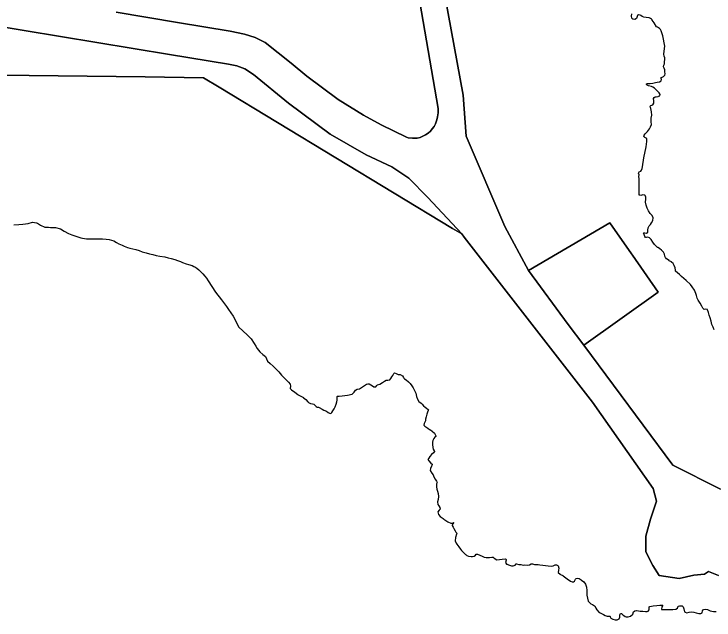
# Model space of a CAD drawing. Extents: x 598968 to 613553, y 4409678 to 4430833.
# Drawn here: x 602280.1 to 602505.4, y 4409809.5 to 4410004.4 of the extents above; entities that cross this region are included whole.
import ezdxf

# ---------------------------------------------------------------- set-up
doc = ezdxf.new("R2010")
doc.units = 0
doc.layers.add('1', color=7, linetype='Continuous')
doc.layers.add('ZONA 4. CASES UNIFAMILIRAS AÏLLADES EN PARCEL.LES', color=7, linetype='Continuous')

msp = doc.modelspace()

# ---------------------------------------------------------------- linework, layer by layer
at = {"layer": '1'}
for points in [[(602507.4339, 4409851.5941), (602492.1202, 4409859.2992), (602463.4648, 4409897.9528), (602458.4948, 4409904.6027), (602445.666, 4409921.9668), (602445.656, 4409921.983), (602438.0553, 4409936.0691), (602425.5734, 4409965.0896), (602424.6132, 4409978.2808), (602415.9492, 4410025.6768), (602416.4292, 4410036.7096), (602420.0297, 4410046.3031), (602454.1147, 4410088.2757), (602455.3148, 4410087.5562), (602462.314, 4410094.6833), (602466.9551, 4410103.8254), (602466.9551, 4410108.5953)], [(602466.9551, 4410108.5953), (602466.9551, 4410103.8254), (602462.314, 4410094.6833), (602455.3148, 4410087.5562), (602454.1147, 4410088.2757), (602420.0297, 4410046.3031), (602416.4292, 4410036.7096), (602415.9492, 4410025.6768), (602424.6132, 4409978.2808), (602425.5734, 4409965.0896), (602438.0553, 4409936.0691), (602445.656, 4409921.983), (602471.8147, 4409937.2426), (602478.8734, 4409927.2581), (602479.1694, 4409926.8395), (602479.1797, 4409926.8247), (602487.4546, 4409914.9429), (602463.4648, 4409897.9528), (602492.1202, 4409859.2992), (602507.4339, 4409851.5941)], [(602409.0599, 4410017.6709), (602416.5651, 4409974.0716), (602416.5851, 4409972.6916), (602416.4151, 4409971.3216), (602416.2052, 4409970.4316), (602415.7252, 4409969.1416), (602415.2852, 4409968.2716), (602414.7352, 4409967.4716), (602414.0952, 4409966.7416), (602413.3652, 4409966.0916), (602412.5552, 4409965.5416), (602411.6952, 4409965.0916), (602410.7852, 4409964.7616), (602409.8352, 4409964.5416), (602408.3802, 4409964.4516), (602406.9252, 4409964.6016), (602406.3952, 4409964.8116), (602398.2253, 4409968.8214), (602392.5853, 4409971.9013), (602384.4154, 4409976.9012), (602374.3555, 4409984.461), (602369.3347, 4409988.5681), (602360.9256, 4409995.2807), (602357.7456, 4409996.9107), (602354.2956, 4409997.9706), (602349.6457, 4409998.9406), (602332.7717, 4410001.6771), (602313.0359, 4410005.0101)], [(602505.409, 4409902.8665), (602505.059, 4409903.6964), (602504.709, 4409904.6164), (602504.409, 4409905.6864), (602504.119, 4409906.6664), (602503.859, 4409907.5964), (602503.589, 4409908.4563), (602503.304, 4409909.2578), (602503.269, 4409909.3563), (602502.649, 4409909.5463), (602502.1845, 4409909.4033), (602502.129, 4409909.3863), (602501.939, 4409909.5663), (602501.779, 4409909.8463), (602501.499, 4409910.4162), (602500.939, 4409911.4862), (602500.299, 4409912.3662), (602499.909, 4409913.0362), (602499.789, 4409913.9062), (602499.559, 4409914.5862), (602499.079, 4409915.5761), (602498.349, 4409916.6861), (602497.789, 4409917.466), (602496.4591, 4409918.686), (602495.6491, 4409919.316), (602494.9391, 4409919.976), (602494.2191, 4409920.6359), (602492.9492, 4409921.7458), (602492.9792, 4409922.0658), (602492.9092, 4409922.8058), (602492.5792, 4409923.5958), (602492.1792, 4409924.1558), (602491.7335, 4409924.6461), (602491.6792, 4409924.7058), (602490.9591, 4409925.0943), (602490.9192, 4409925.1158), (602490.1192, 4409925.6657), (602489.7192, 4409926.1657), (602489.5792, 4409926.5857), (602489.4192, 4409927.2257), (602489.0992, 4409927.8357), (602488.4592, 4409928.5056), (602487.9614, 4409928.9038), (602487.8592, 4409928.9856), (602487.3082, 4409929.297), (602487.1692, 4409929.3756), (602486.7392, 4409929.7156), (602486.2292, 4409930.3256), (602485.7192, 4409931.0456), (602485.1492, 4409931.9355), (602484.7675, 4409932.3547), (602484.6392, 4409932.4955), (602484.0492, 4409932.6055), (602483.6892, 4409932.5354), (602483.5048, 4409932.5689), (602483.3592, 4409932.5954), (602483.1392, 4409932.8954), (602482.8992, 4409933.4854), (602482.7192, 4409933.9254), (602482.7692, 4409934.0254), (602483.1292, 4409934.0454), (602483.6392, 4409933.9554), (602484.0892, 4409934.2554), (602484.1192, 4409934.8754), (602484.2092, 4409935.7054), (602484.5592, 4409936.2954), (602484.8892, 4409936.7654), (602485.2792, 4409937.2954), (602485.7092, 4409937.9954), (602485.8192, 4409938.8254), (602485.4592, 4409939.6754), (602484.7992, 4409940.2954), (602484.2992, 4409941.0854), (602483.8392, 4409941.9453), (602483.5292, 4409942.8953), (602483.3592, 4409943.8753), (602483.4192, 4409944.8752), (602483.4692, 4409945.5652), (602483.2254, 4409946.0607), (602483.1592, 4409946.1952), (602482.5192, 4409946.2952), (602481.8592, 4409946.1052), (602481.5446, 4409946.1221), (602481.2992, 4409946.1352), (602481.2992, 4409947.0752), (602481.2592, 4409947.5852), (602481.3292, 4409949.8951), (602481.2692, 4409951.3851), (602481.2192, 4409952.1351), (602481.2592, 4409952.6851), (602481.0692, 4409953.275), (602481.3092, 4409953.685), (602481.8292, 4409953.8651), (602482.0792, 4409954.2351), (602482.2292, 4409954.7251), (602482.3192, 4409955.255), (602482.7392, 4409958.205), (602483.5192, 4409961.685), (602483.7892, 4409963.465), (602483.7392, 4409963.825), (602483.7592, 4409964.325), (602483.6817, 4409964.4357), (602483.6192, 4409964.525), (602483.3192, 4409964.6449), (602483.0957, 4409964.7522), (602483.0692, 4409964.7649), (602482.8792, 4409964.8649), (602482.8092, 4409964.9849), (602482.8292, 4409965.1649), (602482.9192, 4409965.4349), (602483.1792, 4409965.9049), (602483.9292, 4409966.6549), (602484.6292, 4409967.4649), (602484.9692, 4409968.1649), (602485.2191, 4409968.9049), (602485.1691, 4409969.7649), (602485.1791, 4409970.8749), (602485.4191, 4409971.9248), (602485.2691, 4409972.9748), (602485.0291, 4409973.9848), (602484.9491, 4409974.3648), (602484.8791, 4409974.8348), (602485.0291, 4409975.0048), (602485.6491, 4409975.1848), (602486.0591, 4409975.7248), (602485.9591, 4409976.5048), (602485.9091, 4409977.2448), (602486.1691, 4409977.5948), (602486.459, 4409977.7548), (602486.719, 4409977.7948), (602487.349, 4409977.9348), (602487.379, 4409977.9448), (602487.519, 4409977.9648), (602487.919, 4409978.0848), (602488.009, 4409978.5648), (602487.719, 4409979.0548), (602487.519, 4409979.2648), (602487.289, 4409979.5148), (602486.759, 4409980.0448), (602486.2214, 4409980.5432), (602486.209, 4409980.5548), (602485.6991, 4409980.8847), (602485.2291, 4409981.1047), (602484.2691, 4409981.2847), (602484.0303, 4409981.3908), (602483.8191, 4409981.4847), (602483.6591, 4409981.8046), (602483.6191, 4409982.0146), (602483.9891, 4409982.0846), (602484.7791, 4409982.1047), (602485.689, 4409982.1847), (602486.519, 4409982.3447), (602487.119, 4409982.4647), (602487.829, 4409982.6348), (602488.419, 4409982.8948), (602488.429, 4409983.3248), (602488.369, 4409983.7148), (602488.419, 4409984.0047), (602488.739, 4409984.0848), (602489.139, 4409984.3648), (602489.529, 4409984.7848), (602489.619, 4409985.2248), (602489.579, 4409985.8547), (602489.529, 4409986.4447), (602489.329, 4409987.0347), (602489.079, 4409987.4647), (602489.179, 4409987.9647), (602489.389, 4409988.4347), (602489.459, 4409988.9147), (602489.479, 4409989.1947), (602489.559, 4409989.6547), (602489.539, 4409990.3246), (602489.349, 4409990.9046), (602489.279, 4409991.5046), (602489.289, 4409992.4846), (602489.519, 4409994.1146), (602488.909, 4409997.4145), (602488.359, 4409999.0045), (602488.119, 4409999.4545), (602487.824, 4409999.7406), (602487.789, 4409999.7744), (602487.149, 4410000.1644), (602487.1396, 4410000.1704), (602486.899, 4410000.3244), (602486.149, 4410001.5644), (602485.469, 4410002.4844), (602485.429, 4410002.5344), (602485.2361, 4410002.7948), (602485.229, 4410002.8044), (602484.979, 4410002.9644), (602484.699, 4410003.1243), (602484.519, 4410003.1843), (602484.469, 4410003.1943), (602483.549, 4410003.3343), (602482.759, 4410003.4443), (602482.2744, 4410003.6438), (602482.249, 4410003.6543), (602481.8693, 4410003.9157), (602481.6391, 4410004.0742), (602481.1191, 4410004.1942), (602480.7491, 4410003.9442), (602480.4991, 4410003.3242), (602480.4091, 4410002.9242), (602479.8691, 4410002.6642), (602479.3175, 4410002.7378), (602479.2691, 4410002.7442), (602478.8892, 4410003.0442), (602478.8392, 4410003.7342), (602478.9191, 4410004.5142)], [(602260.3357, 4410003.0043), (602283.3962, 4409999.0648), (602330.1196, 4409991.3618), (602349.1969, 4409988.259), (602351.8452, 4409987.7407), (602354.3856, 4409986.8307), (602357.1502, 4409985.0163), (602368.4421, 4409975.7968), (602381.8767, 4409965.7553), (602393.3973, 4409959.1358), (602401.6803, 4409955.3216), (602407.1812, 4409951.6586), (602413.2549, 4409945.4531), (602424.2251, 4409933.712), (602424.9357, 4409932.6856), (602466.2715, 4409879.5443), (602485.7657, 4409851.8351), (602486.9144, 4409847.7662), (602484.9306, 4409841.9235), (602483.4714, 4409836.5151), (602483.438, 4409831.4662), (602485.6637, 4409827.0862), (602487.7137, 4409823.8962), (602494.1906, 4409822.8941), (602498.8461, 4409823.9362), (602502.2646, 4409824.2739), (602503.5749, 4409825.1934), (602506.781, 4409823.887)], [(602275.5624, 4409984.7446), (602322.2886, 4409984.1937), (602341.075, 4409983.9289), (602346.1234, 4409980.887), (602421.2782, 4409935.4921), (602424.2251, 4409933.712), (602413.2549, 4409945.4531), (602407.1812, 4409951.6586), (602401.6803, 4409955.3216), (602393.3973, 4409959.1358), (602381.8767, 4409965.7553), (602368.4421, 4409975.7968), (602357.1502, 4409985.0163), (602354.3856, 4409986.8307), (602351.8452, 4409987.7407), (602349.1969, 4409988.259), (602330.1196, 4409991.3618), (602283.3962, 4409999.0648), (602260.3357, 4410003.0043)], [(602506.781, 4409823.887), (602503.5749, 4409825.1934), (602502.2646, 4409824.2739), (602498.8461, 4409823.9362), (602494.1906, 4409822.8941), (602487.7137, 4409823.8962), (602485.6637, 4409827.0862), (602483.438, 4409831.4662), (602483.4714, 4409836.5151), (602484.9306, 4409841.9235), (602486.9144, 4409847.7662), (602485.7657, 4409851.8351), (602466.2715, 4409879.5443), (602424.9357, 4409932.6856), (602424.2251, 4409933.712), (602421.2782, 4409935.4921), (602346.1234, 4409980.887), (602341.075, 4409983.9289), (602322.2886, 4409984.1937), (602275.5624, 4409984.7446)], [(602280.0526, 4409936.6606), (602281.6625, 4409936.7006), (602283.0125, 4409936.8306), (602284.6524, 4409937.1006), (602286.0324, 4409937.4807), (602287.4124, 4409937.3007), (602287.6559, 4409937.1401), (602288.6329, 4409936.4915), (602288.6385, 4409936.4883), (602290.0324, 4409935.9208), (602291.2124, 4409935.8408), (602291.8624, 4409935.8008), (602293.5324, 4409935.7609), (602295.1023, 4409935.311), (602296.2623, 4409934.601), (602297.7122, 4409933.811), (602298.7422, 4409933.431), (602299.4222, 4409933.1511), (602300.6622, 4409932.7311), (602301.6322, 4409932.4212), (602302.2022, 4409932.2912), (602303.4922, 4409932.1112), (602305.0322, 4409932.1612), (602306.1922, 4409932.1612), (602306.9621, 4409932.1413), (602308.6321, 4409932.1213), (602309.822, 4409932.0314), (602310.782, 4409931.9014), (602312.252, 4409931.4714), (602313.142, 4409930.9514), (602313.892, 4409930.5614), (602314.922, 4409930.0815), (602315.542, 4409929.8015), (602316.662, 4409929.3816), (602317.392, 4409929.1716), (602318.372, 4409928.8916), (602319.362, 4409928.6416), (602320.3619, 4409928.3216), (602321.4019, 4409927.9217), (602322.6119, 4409927.5717), (602323.7618, 4409927.2818), (602324.8018, 4409927.0718), (602325.8818, 4409926.7918), (602327.0018, 4409926.5818), (602328.6418, 4409926.3019), (602329.6918, 4409926.0419), (602330.7418, 4409925.782), (602331.8518, 4409925.462), (602332.7117, 4409925.172), (602333.7017, 4409924.792), (602334.3317, 4409924.512), (602335.5217, 4409924.1221), (602336.3216, 4409923.8721), (602337.4216, 4409923.5122), (602338.0416, 4409923.2322), (602338.2734, 4409923.0767), (602338.9216, 4409922.6422), (602339.6416, 4409922.1622), (602340.8616, 4409920.8522), (602341.5516, 4409920.0823), (602342.0416, 4409919.4623), (602342.6416, 4409918.6324), (602344.9816, 4409914.9624), (602346.8715, 4409912.5026), (602348.5015, 4409910.3226), (602349.1815, 4409909.4126), (602350.6015, 4409907.2027), (602352.4714, 4409903.7228), (602355.1014, 4409901.2129), (602356.4614, 4409899.943), (602357.3614, 4409898.503), (602357.9414, 4409897.623), (602358.3814, 4409896.8731), (602359.2214, 4409895.8231), (602360.2314, 4409894.8932), (602361.0314, 4409894.2732), (602361.7114, 4409892.7732), (602362.5113, 4409892.0332), (602363.5113, 4409891.1533), (602365.3813, 4409889.3834), (602366.2512, 4409888.3234), (602367.1712, 4409887.3234), (602367.8712, 4409886.5534), (602368.4112, 4409886.0035), (602368.9412, 4409885.3335), (602369.0912, 4409884.7435), (602368.9412, 4409884.0435), (602369.3912, 4409883.6036), (602370.5112, 4409882.7736), (602371.4612, 4409882.0236), (602371.5622, 4409881.9751), (602372.4612, 4409881.5436), (602373.2312, 4409881.1037), (602373.3168, 4409881.0327), (602374.0512, 4409880.4237), (602374.6912, 4409879.6738), (602374.9229, 4409879.5269), (602375.5112, 4409879.1538), (602376.2112, 4409879.0838), (602376.6012, 4409878.9038), (602376.7061, 4409878.8064), (602377.1611, 4409878.3838), (602377.3937, 4409878.233), (602377.7011, 4409878.0338), (602378.1611, 4409877.9538), (602378.7011, 4409877.6739), (602378.9113, 4409877.5298), (602379.2411, 4409877.3039), (602379.2601, 4409877.2966), (602379.8411, 4409877.0739), (602380.671, 4409876.6539), (602381.231, 4409876.294), (602381.671, 4409876.034), (602382.031, 4409875.904), (602382.441, 4409876.314), (602382.741, 4409876.784), (602383.141, 4409877.454), (602383.491, 4409878.144), (602383.751, 4409878.924), (602383.991, 4409879.664), (602384.111, 4409880.264), (602384.121, 4409881.024), (602384.101, 4409881.4239), (602384.191, 4409881.5139), (602384.811, 4409881.544), (602385.721, 4409881.654), (602386.581, 4409881.734), (602387.421, 4409881.824), (602388.961, 4409882.184), (602389.5509, 4409882.824), (602390.0109, 4409883.484), (602390.5509, 4409883.764), (602391.3209, 4409883.924), (602393.5308, 4409885.3741), (602393.9408, 4409885.5341), (602394.4208, 4409885.4741), (602394.9408, 4409885.1441), (602395.4608, 4409884.8042), (602395.9508, 4409884.5642), (602396.5408, 4409884.4742), (602396.8308, 4409884.9342), (602397.1308, 4409885.2042), (602397.8108, 4409885.3842), (602398.6708, 4409885.8842), (602399.3908, 4409886.3742), (602399.9308, 4409886.6242), (602400.4408, 4409886.6442), (602401.0208, 4409886.7842), (602401.3607, 4409887.2042), (602401.7407, 4409887.7242), (602401.9807, 4409888.2142), (602402.3107, 4409888.8042), (602402.6007, 4409889.0542), (602403.0507, 4409888.8342), (602403.7407, 4409888.5043), (602404.3506, 4409888.5043), (602405.1206, 4409888.0643), (602405.1379, 4409888.0322), (602405.4106, 4409887.5244), (602405.5706, 4409887.2844), (602405.8155, 4409887.1224), (602406.3303, 4409886.7838), (602406.3356, 4409886.78), (602407.0706, 4409886.1344), (602407.5606, 4409885.5844), (602408.1306, 4409884.8544), (602408.5306, 4409884.1645), (602409.0506, 4409883.3245), (602409.3806, 4409882.4445), (602409.6306, 4409881.4346), (602409.9306, 4409880.5846), (602410.3606, 4409879.8446), (602411.1306, 4409879.2446), (602411.4206, 4409878.9246), (602411.9006, 4409878.4546), (602412.4406, 4409877.9746), (602412.8506, 4409877.6447), (602413.3706, 4409877.2847), (602413.4806, 4409877.1647), (602413.3906, 4409876.9147), (602413.1506, 4409876.3747), (602412.9406, 4409875.7547), (602412.7506, 4409874.9147), (602412.5806, 4409874.0947), (602412.5106, 4409873.6148), (602412.3406, 4409873.1848), (602412.0906, 4409872.7648), (602411.9506, 4409872.2148), (602412.3706, 4409871.8848), (602412.6206, 4409871.6948), (602413.3406, 4409871.1848), (602413.4424, 4409871.1237), (602414.0906, 4409870.7348), (602414.1724, 4409870.6702), (602414.6606, 4409870.2848), (602415.3906, 4409869.5749), (602415.8406, 4409868.7549), (602415.8106, 4409868.5449), (602415.5106, 4409868.3049), (602415.1806, 4409867.8849), (602414.9406, 4409867.2649), (602414.8006, 4409866.6849), (602414.7406, 4409865.9349), (602414.8506, 4409864.9649), (602414.9906, 4409864.435), (602415.2906, 4409863.945), (602415.4506, 4409863.805), (602415.4606, 4409863.775), (602415.1406, 4409863.345), (602414.5206, 4409862.735), (602413.9606, 4409862.125), (602413.5706, 4409861.635), (602413.2906, 4409861.175), (602413.5806, 4409860.725), (602414.2406, 4409860.025), (602414.6306, 4409859.685), (602414.6506, 4409859.475), (602414.4506, 4409858.985), (602414.1206, 4409858.285), (602414.0806, 4409857.585), (602414.6206, 4409856.775), (602415.0006, 4409856.2251), (602415.2706, 4409855.6351), (602415.7006, 4409854.8851), (602416.1106, 4409854.2252), (602416.2606, 4409853.7852), (602416.1006, 4409853.2852), (602416.0706, 4409852.3252), (602416.2306, 4409851.6252), (602416.4406, 4409851.0152), (602416.5906, 4409850.2252), (602416.7006, 4409849.2752), (602416.6306, 4409848.3452), (602416.3806, 4409847.5652), (602416.5306, 4409846.6453), (602416.8106, 4409846.2653), (602417.1806, 4409845.7253), (602417.2306, 4409845.2053), (602416.8906, 4409844.8853), (602416.4606, 4409844.3153), (602416.6706, 4409843.5053), (602417.3006, 4409842.8054), (602418.1906, 4409842.1454), (602418.4352, 4409841.9827), (602419.0307, 4409841.5857), (602419.0415, 4409841.5787), (602419.7106, 4409841.1654), (602420.6806, 4409840.6755), (602420.9106, 4409840.6355), (602421.3005, 4409840.7255), (602421.4605, 4409840.9155), (602421.5105, 4409840.8855), (602421.5305, 4409840.7855), (602421.3184, 4409840.5105), (602421.2605, 4409840.4355), (602421.1206, 4409839.8855), (602421.4405, 4409839.3655), (602421.6405, 4409838.9755), (602422.0305, 4409838.1656), (602422.2805, 4409837.7756), (602422.6805, 4409837.3456), (602422.5505, 4409837.1656), (602422.2105, 4409836.1056), (602422.1005, 4409835.0356), (602422.4505, 4409834.3056), (602422.6605, 4409833.9756), (602423.2305, 4409833.0956), (602423.8505, 4409832.2757), (602424.1505, 4409831.9457), (602424.7805, 4409831.2357), (602425.4105, 4409830.6058), (602425.6324, 4409830.4659), (602425.8705, 4409830.3158), (602426.4204, 4409830.0658), (602427.2504, 4409829.9358), (602427.6904, 4409829.9958), (602428.1804, 4409830.1058), (602428.6004, 4409830.4258), (602428.8404, 4409830.7058), (602429.3204, 4409830.6658), (602430.0004, 4409830.3858), (602430.7404, 4409830.0759), (602431.4204, 4409829.7359), (602432.0504, 4409829.5959), (602433.1204, 4409829.656), (602433.8304, 4409829.766), (602434.3504, 4409829.716), (602434.5293, 4409829.5594), (602434.8304, 4409829.296), (602434.9754, 4409829.2205), (602435.5404, 4409828.926), (602436.3103, 4409829.046), (602437.2203, 4409829.086), (602438.1503, 4409829.1661), (602438.4003, 4409829.1461), (602438.4519, 4409828.9986), (602438.4703, 4409828.9461), (602438.4703, 4409828.8261), (602438.2903, 4409828.0461), (602438.6003, 4409827.5261), (602438.7888, 4409827.4578), (602439.2903, 4409827.2761), (602440.2002, 4409827.0062), (602440.7802, 4409826.9262), (602441.3502, 4409827.1462), (602441.7002, 4409827.5862), (602441.8302, 4409827.5662), (602442.6002, 4409827.3762), (602443.2402, 4409827.3462), (602443.9202, 4409827.2062), (602444.5002, 4409827.3062), (602445.2302, 4409827.1863), (602445.9601, 4409827.2463), (602446.4901, 4409827.5863), (602446.9401, 4409827.5763), (602447.6601, 4409827.3963), (602448.7601, 4409827.4164), (602449.37, 4409827.2664), (602450.26, 4409827.1264), (602451.16, 4409827.0564), (602451.98, 4409826.9664), (602453.01, 4409826.8964), (602453.6, 4409826.9465), (602454.28, 4409827.2565), (602454.73, 4409827.3365), (602455.09, 4409827.1065), (602455.1082, 4409827.0883), (602455.19, 4409827.0065), (602455.45, 4409826.2665), (602455.35, 4409825.5566), (602455.22, 4409824.8266), (602455.83, 4409824.2466), (602455.9688, 4409824.1844), (602456.7, 4409823.8566), (602456.8769, 4409823.7239), (602457.74, 4409823.0766), (602458.59, 4409822.4167), (602458.7205, 4409822.3424), (602459.24, 4409822.0467), (602459.7599, 4409821.7667), (602460.1599, 4409821.8367), (602460.5099, 4409822.0467), (602460.8499, 4409822.6467), (602461.0399, 4409822.9067), (602461.4899, 4409823.0367), (602461.9799, 4409822.8668), (602462.6499, 4409822.4768), (602462.7529, 4409822.3961), (602463.4798, 4409821.8268), (602464.0598, 4409821.0268), (602464.3598, 4409820.0768), (602464.4498, 4409819.0268), (602464.4598, 4409818.7769), (602464.4998, 4409817.4969), (602464.6298, 4409816.5269), (602464.8798, 4409815.6169), (602465.5798, 4409814.797), (602465.7332, 4409814.741), (602466.3198, 4409814.5269), (602466.9698, 4409814.1269), (602466.9785, 4409814.109), (602467.3398, 4409813.3669), (602467.6198, 4409812.7769), (602468.3998, 4409812.0069), (602468.5487, 4409811.9385), (602469.1398, 4409811.667), (602469.8197, 4409811.267), (602470.3697, 4409810.977), (602470.9997, 4409810.787), (602471.3897, 4409810.7671), (602471.8497, 4409810.8071), (602471.9443, 4409810.6305), (602471.9996, 4409810.5271), (602472.1996, 4409810.1571), (602472.4348, 4409810.012), (602472.7996, 4409809.7871), (602473.5596, 4409809.5471), (602474.1996, 4409809.6071), (602474.8196, 4409809.9271), (602475.0396, 4409810.4971), (602475.1096, 4409811.2371), (602475.3096, 4409811.6471), (602475.5396, 4409811.6471), (602475.6196, 4409811.5871), (602475.734, 4409811.4836), (602476.1496, 4409811.1071), (602476.6896, 4409810.7272), (602476.7198, 4409810.715), (602477.1596, 4409810.5372), (602477.7996, 4409810.6072), (602478.5496, 4409810.8072), (602479.2096, 4409811.4172), (602479.5196, 4409812.1472), (602479.8796, 4409812.5372), (602480.3896, 4409812.6472), (602480.5696, 4409812.6273), (602481.5796, 4409812.3973), (602482.4996, 4409812.3373), (602483.3495, 4409812.2573), (602483.8595, 4409812.2873), (602484.1795, 4409812.4273), (602484.4995, 4409812.8373), (602484.5295, 4409813.3573), (602484.4695, 4409813.7673), (602484.7195, 4409813.9373), (602485.7895, 4409814.1073), (602487.0095, 4409814.2074), (602487.9894, 4409814.2974), (602488.7894, 4409814.3374), (602488.8894, 4409814.2574), (602488.8476, 4409814.1644), (602488.7994, 4409814.0574), (602488.6094, 4409813.7474), (602488.4294, 4409812.9574), (602488.7046, 4409812.9248), (602489.0194, 4409812.8874), (602489.4094, 4409812.9175), (602490.4394, 4409812.9075), (602491.2194, 4409812.9075), (602492.1594, 4409812.9375), (602493.1294, 4409813.0675), (602493.6094, 4409813.3975), (602493.8694, 4409813.9575), (602494.3194, 4409814.0675), (602495.1094, 4409814.0675), (602495.2974, 4409813.9039), (602495.4194, 4409813.7976), (602495.6194, 4409813.1176), (602495.8493, 4409812.1676), (602496.0803, 4409812.0629), (602496.5993, 4409811.8276), (602497.3393, 4409812.0477), (602498.0493, 4409812.1877), (602498.9092, 4409812.0877), (602499.6292, 4409811.8177), (602500.4992, 4409811.6177), (602501.0892, 4409811.6777), (602501.5992, 4409811.8377), (602501.7092, 4409812.4477), (602502.0292, 4409812.8777), (602502.5992, 4409813.0377), (602503.3192, 4409812.8778), (602504.1492, 4409812.5378), (602505.1992, 4409812.3078), (602506.0392, 4409812.2679)]]:
    msp.add_lwpolyline(points, dxfattribs=at)
msp.add_lwpolyline([(602463.4648, 4409897.9528), (602487.4546, 4409914.9429), (602479.1797, 4409926.8247), (602479.1694, 4409926.8395), (602478.8734, 4409927.2581), (602471.8147, 4409937.2426), (602445.656, 4409921.983), (602445.666, 4409921.9668), (602458.4948, 4409904.6027)], close=True, dxfattribs=at)
at = {"layer": 'ZONA 4. CASES UNIFAMILIRAS AÏLLADES EN PARCEL.LES'}
msp.add_lwpolyline([(602313.0359, 4410005.0101), (602332.7717, 4410001.6771), (602349.6457, 4409998.9406), (602354.2956, 4409997.9706), (602357.7456, 4409996.9107), (602360.9256, 4409995.2807), (602369.3347, 4409988.5681), (602374.3555, 4409984.461), (602384.4154, 4409976.9012), (602392.5853, 4409971.9013), (602398.2253, 4409968.8214), (602406.3952, 4409964.8116), (602406.9252, 4409964.6016), (602408.3802, 4409964.4516), (602409.8352, 4409964.5416), (602410.7852, 4409964.7616), (602411.6952, 4409965.0916), (602412.5552, 4409965.5416), (602413.3652, 4409966.0916), (602414.0952, 4409966.7416), (602414.7352, 4409967.4716), (602415.2852, 4409968.2716), (602415.7252, 4409969.1416), (602416.2052, 4409970.4316), (602416.4151, 4409971.3216), (602416.5851, 4409972.6916), (602416.5651, 4409974.0716), (602409.0599, 4410017.6709)], dxfattribs=at)

doc.saveas('drawing.dxf')
